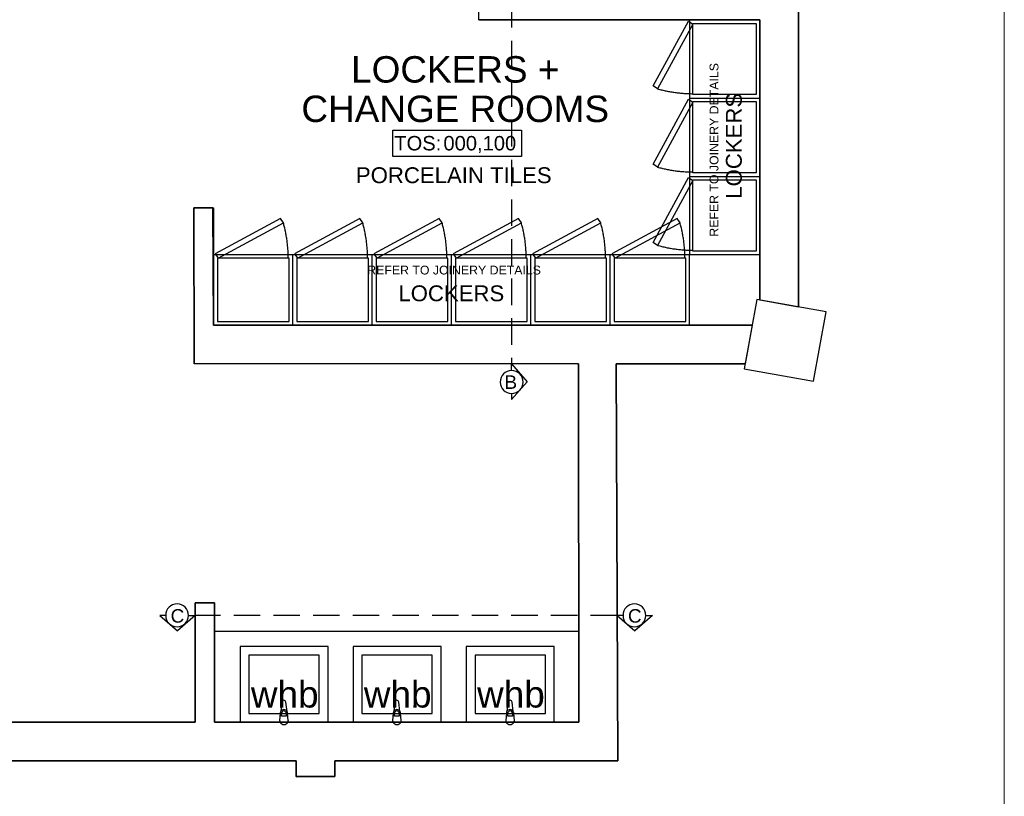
# Model space of a CAD drawing. Header units: millimetres. Extents: x -115474967 to 444143, y -74377 to 241828222.
# Tile 286 of 590: x -185410 to -179823, y 265782 to 270189. Entities that reach past the tile are written whole.
import ezdxf
from ezdxf.enums import TextEntityAlignment as Align

# ---------------------------------------------------------------- set-up
doc = ezdxf.new("R2010")
doc.units = ezdxf.units.MM
doc.header["$MEASUREMENT"] = 0
doc.linetypes.add('2DASHED', pattern=[0.75, 0.5, -0.25])
doc.linetypes.add('Dashed', pattern=[280, 140, -140])
for name, color, linetype in [('00-1 FloorFinish', 1, 'Continuous'), ('00-1 FloorLevel', 7, 'Continuous'), ('00-2 Concrete', 3, 'Continuous'), ('00-2 Roof Lines', 8, 'Dashed'), ('00-2 Walls', 4, 'Continuous'), ('CEIL-PLAN', 7, 'Continuous'), ('DIMS-50', 9, 'Continuous'), ('JOIN-SEC.18', 9, 'Continuous'), ('TEXT-20', 2, 'Continuous'), ('TEXT-50', 2, 'Continuous'), ('TEXT-REFN', 5, 'Continuous')]:
    doc.layers.add(name, color=color, linetype=linetype)
doc.layers.add('00-1 Labels', color=4, linetype='Continuous', lineweight=35)
doc.layers.add('A_WALL LOAD_Pen_No__6', color=7, linetype='Continuous', lineweight=5)
doc.layers.add('0_cons_01', color=40, linetype='Continuous', lineweight=0, plot=False)
doc.styles.add('ARIAL', font='arial.ttf')
doc.styles.add('TEXT-20', font='arial.ttf', dxfattribs={"height": 40})
doc.styles.add('TEXT-50', font='arial.ttf', dxfattribs={"height": 100})

# ---------------------------------------------------------------- blocks, each defined once
blk = doc.blocks.new('Room Tags')
at = {"layer": '00-1 FloorLevel', "color": 2}
blk.add_lwpolyline([(-571.3, -75.7), (646.5, -75.7), (646.5, -324.7), (-571.3, -324.7)], close=True, dxfattribs=at)
at = {"layer": '00-1 FloorFinish', "style": 'ARIAL'}
blk.add_attdef('F-FINISH', text='', height=150, dxfattribs=at).set_placement((5.1, -578), align=Align.CENTER)
at = {"layer": '00-1 FloorLevel', "style": 'ARIAL'}
blk.add_text('TOS:', height=136.36, dxfattribs=at).set_placement((-557.4, -200.2), align=Align.MIDDLE_LEFT)
blk.add_attdef('000,000', text='', height=136.4, dxfattribs=at).set_placement((606.9, -200.2), align=Align.MIDDLE_RIGHT)
at = {"layer": '00-1 Labels', "style": 'ARIAL'}
for tag, p in [('ROOM1?', (19, 746.2)), ('ROOM2?', (19, 373.1)), ('ROOM3?', (19, 0))]:
    blk.add_attdef(tag, text='', height=250, dxfattribs=at).set_placement(p, align=Align.CENTER)
blk = doc.blocks.new('A$C69671385')
at = {"layer": 'DIMS-50', "color": 3}
for p, q in [((0, 169), (262, 397)), ((524, 169), (262, 397)), ((88, 169), (0, 169)), ((426, 169), (524, 169))]:
    blk.add_line(p, q, dxfattribs=at)
at = {"layer": 'TEXT-REFN'}
blk.add_circle((257, 169), 169, dxfattribs=at)

msp = doc.modelspace()

# ---------------------------------------------------------------- linework, layer by layer
for p, q in [((-182238.69632, 266717.49542), (-184304.60344, 266717.49542)), ((-184159.68269, 266632.49542), (-184159.86876, 266202.49546)), ((-183660.09984, 266632.49542), (-184159.68269, 266632.49542)), ((-183660.28591, 266202.49546), (-183660.09984, 266632.49542)), ((-183518.60283, 266632.49542), (-183518.7889, 266202.49546)), ((-183019.01998, 266632.49542), (-183518.60283, 266632.49542)), ((-183019.20605, 266202.49546), (-183019.01998, 266632.49542)), ((-182875.99426, 266632.49542), (-182876.18033, 266202.49546)), ((-182376.41141, 266632.49542), (-182875.99426, 266632.49542)), ((-182376.59748, 266202.49546), (-182376.41141, 266632.49542)), ((-184109.70433, 266582.47379), (-184109.84713, 266252.47382)), ((-183710.12147, 266582.51706), (-184109.70433, 266582.47379)), ((-183710.12147, 266582.51706), (-184109.70433, 266582.47379)), ((-183710.26427, 266252.51709), (-183710.12147, 266582.51706)), ((-183468.62447, 266582.47379), (-183468.76727, 266252.47382)), ((-183069.04161, 266582.51706), (-183468.62447, 266582.47379)), ((-183069.04161, 266582.51706), (-183468.62447, 266582.47379)), ((-183069.18441, 266252.51709), (-183069.04161, 266582.51706)), ((-182826.0159, 266582.47379), (-182826.1587, 266252.47382)), ((-182426.43304, 266582.51706), (-182826.0159, 266582.47379)), ((-182426.43304, 266582.51706), (-182826.0159, 266582.47379)), ((-182426.57584, 266252.51709), (-182426.43304, 266582.51706)), ((-183922.04311, 266316.90392), (-183928.69578, 266263.97306)), ((-183893.23625, 266263.95771), (-183899.84311, 266316.89431)), ((-183280.96325, 266316.90392), (-183287.61592, 266263.97306)), ((-183252.15639, 266263.95771), (-183258.76325, 266316.89431)), ((-182638.35468, 266316.90392), (-182645.00735, 266263.97306)), ((-182609.54782, 266263.95771), (-182616.15468, 266316.89431)), ((-184109.84713, 266252.47382), (-183710.26427, 266252.51709)), ((-183931.97013, 266254.46102), (-183935.98828, 266212.50995)), ((-183924.57751, 266237.41542), (-183924.57107, 266252.28601)), ((-183897.37751, 266237.40365), (-183924.57751, 266237.41542)), ((-183897.37107, 266252.27424), (-183897.37751, 266237.40365)), ((-183885.98829, 266212.48831), (-183889.97013, 266254.44285)), ((-183468.76727, 266252.47382), (-183069.18441, 266252.51709)), ((-183290.89027, 266254.46102), (-183294.90842, 266212.50995)), ((-183283.49764, 266237.41542), (-183283.49121, 266252.28601)), ((-183256.29765, 266237.40365), (-183283.49764, 266237.41542)), ((-183256.29121, 266252.27424), (-183256.29765, 266237.40365)), ((-183244.90843, 266212.48831), (-183248.89027, 266254.44285)), ((-182826.1587, 266252.47382), (-182426.57584, 266252.51709)), ((-182648.2817, 266254.46102), (-182652.29985, 266212.50995)), ((-182640.88908, 266237.41542), (-182640.88264, 266252.28601)), ((-182613.68908, 266237.40365), (-182640.88908, 266237.41542)), ((-182613.68264, 266252.27424), (-182613.68908, 266237.40365)), ((-182602.29986, 266212.48831), (-182606.2817, 266254.44285)), ((-184159.86876, 266202.49546), (-183660.28591, 266202.49546)), ((-183518.7889, 266202.49546), (-183019.20605, 266202.49546)), ((-182876.18033, 266202.49546), (-182376.59748, 266202.49546))]:
    msp.add_line(p, q)
for centre, radius, start, end in [((-183910.94371, 266315.50888), 11.18672, 7.11413178, 172.83628223), ((-183269.86385, 266315.50888), 11.18672, 7.11413178, 172.83628223), ((-182627.25528, 266315.50888), 11.18672, 7.11413178, 172.83628223), ((-183910.97095, 266252.55202), 21.08577, 32.74623241, 147.20418161), ((-183910.97107, 266252.28013), 13.6, 359.97520701, 179.97520701), ((-183269.89109, 266252.55202), 21.08577, 32.74623241, 147.20418161), ((-183269.89121, 266252.28013), 13.6, 359.97520701, 179.97520701), ((-182627.28252, 266252.55202), 21.08577, 32.74623241, 147.20418161), ((-182627.28264, 266252.28013), 13.6, 359.97520701, 179.97520701), ((-183910.82038, 266214.31077), 25, 179.97520701, 359.97520701), ((-183910.97095, 266252.55202), 21.08577, 147.20418161, 174.80559984), ((-183910.97095, 266252.55202), 21.08577, 5.14481414, 32.74623241), ((-183269.74052, 266214.31077), 25, 179.97520701, 359.97520701), ((-183269.89109, 266252.55202), 21.08577, 147.20418161, 174.80559984), ((-183269.89109, 266252.55202), 21.08577, 5.14481414, 32.74623241), ((-182627.13195, 266214.31077), 25, 179.97520701, 359.97520701), ((-182627.28252, 266252.55202), 21.08577, 147.20418161, 174.80559984), ((-182627.28252, 266252.55202), 21.08577, 5.14481414, 32.74623241)]:
    msp.add_arc(centre, radius, start, end)
at = {"layer": '00-2 Concrete'}
for p, q in [((-181227.60827, 268601.2695), (-181298.21361, 268207.55021)), ((-180833.88897, 268530.66416), (-181227.60827, 268601.2695)), ((-180904.49431, 268136.94486), (-180833.88897, 268530.66416)), ((-181298.21361, 268207.55021), (-180904.49431, 268136.94486))]:
    msp.add_line(p, q, dxfattribs=at)
at = {"layer": '00-2 Roof Lines', "linetype": 'Continuous'}
for p, q in [((-181610.27753, 270188.45102), (-181210.27753, 270188.45102)), ((-181609.55222, 270188.45102), (-181609.55222, 268855.90478)), ((-181610.27753, 269744.26894), (-181210.27753, 269744.26894)), ((-181610.27753, 269300.08686), (-181210.27753, 269300.08686)), ((-184311.46001, 268855.90478), (-184311.46001, 268455.90478)), ((-183861.25691, 268855.90478), (-183861.25691, 268455.90478)), ((-183411.03935, 268855.90478), (-183411.03935, 268455.90478)), ((-182960.82178, 268855.90478), (-182960.82178, 268455.90478)), ((-182510.60422, 268855.90478), (-182510.60422, 268455.90478)), ((-182060.38666, 268855.90478), (-182060.38666, 268455.90478)), ((-181609.55222, 268855.90478), (-181210.27753, 268855.90478))]:
    msp.add_line(p, q, dxfattribs=at)
msp.add_lwpolyline([(-184311.47448, 268855.90478), (-181610.16909, 268855.90478)], dxfattribs=at)
at = {"layer": '00-2 Walls'}
for p, q in [((-180989.05089, 272541.66136), (-180990.2775, 268558.70918)), ((-182803.98334, 270189.31849), (-182803.93436, 270279.31847)), ((-181210.2775, 270188.45102), (-182803.98334, 270189.31849)), ((-181210.2775, 268598.16159), (-181210.2775, 270188.45102)), ((-180990.2775, 268558.70918), (-181210.2775, 268598.16159)), ((-183841.22277, 265893.08085), (-183726.22333, 265893.43935)), ((-183841.22277, 265893.08085), (-183726.22333, 265893.43935)), ((-183841.22277, 265893.08085), (-183726.22333, 265893.43935)), ((-183726.22333, 265893.43935), (-183621.22384, 265893.76667)), ((-183726.22333, 265893.43935), (-183621.22384, 265893.76667))]:
    msp.add_line(p, q, dxfattribs=at)
for points in [[(-180990.2775, 268558.70918), (-180988.99659, 272541.66135), (-181619.21309, 272542.27029)], [(-182803.98334, 270189.31849), (-181210.2775, 270188.45102)], [(-181210.2775, 270188.45102), (-181210.2775, 268598.16159)], [(-184313.53437, 269121.31741), (-184421.46001, 269120.98096)], [(-184421.46001, 269120.98096), (-184420.77335, 268235.46491)], [(-184311.46001, 268455.90478), (-184313.53437, 269121.31741)], [(-181253.6764, 268455.90478), (-184311.46001, 268455.90478)], [(-183621.50044, 265982.49546), (-182015.74885, 265982.49546), (-182024.77819, 268235.46491)], [(-182238.70517, 268235.46491), (-182236.63233, 266202.49546)], [(-182024.77819, 268235.46491), (-181293.20769, 268235.46491)], [(-184304.43575, 266880.29965), (-184414.43575, 266880.29965)], [(-184414.43575, 266880.29965), (-184414.43575, 266202.49546)], [(-184304.43575, 266202.49546), (-184304.43575, 266880.29965)], [(-184414.43575, 266202.49546), (-187213.28457, 266202.49546)], [(-182236.63233, 266202.49546), (-184304.43575, 266202.49546)], [(-187213.28464, 265982.49546), (-183841.50151, 265982.49546)], [(-183841.50151, 265982.49546), (-183841.22277, 265893.08086)], [(-183621.22384, 265893.7667), (-183621.50044, 265982.49546)]]:
    msp.add_lwpolyline(points, dxfattribs=at)
msp.add_lwpolyline([(-187213.28464, 265982.49546), (-187213.28457, 266202.49546), (-184414.43575, 266202.49546), (-184414.43575, 266880.29965), (-184304.43575, 266880.29965), (-184304.43575, 266202.49546), (-182236.63233, 266202.49546), (-182238.70517, 268235.46491), (-184420.77335, 268235.46491), (-184421.46001, 269120.9745), (-184311.46001, 269121.31741), (-184311.46001, 268455.90478), (-181253.6764, 268455.90478), (-181293.20769, 268235.46491), (-182024.77819, 268235.46491), (-182015.74885, 265982.49546), (-183621.50044, 265982.49546), (-183621.50044, 265893.76581), (-183841.2249, 265893.76581), (-183841.50151, 265982.49546)], close=True, dxfattribs=at)
at = {"layer": '0_cons_01'}
msp.add_lwpolyline([(-210004.78523, 261808.82955), (-179822.50626, 261808.82955), (-179822.50626, 281893.40049), (-210004.78523, 281893.40049)], close=True, dxfattribs=at)
at = {"layer": 'A_WALL LOAD_Pen_No__6', "color": 7, "linetype": 'Continuous', "lineweight": 5}
msp.add_line((-183726.22333, 265893.43935), (-183841.22277, 265893.08085), dxfattribs=at)
at = {"layer": 'CEIL-PLAN', "color": 6, "linetype": '2DASHED', "ltscale": 300}
for points in [[(-182618.8735, 272544.55544), (-182618.87771, 268235.46491)], [(-182020.26344, 266808.751), (-184414.43575, 266808.75484)]]:
    msp.add_lwpolyline(points, dxfattribs=at)
at = {"layer": 'JOIN-SEC.18', "color": 8, "linetype": 'Dashed', "ltscale": 150}
msp.add_line((-181610.16909, 268855.90478), (-181610.16909, 268455.90478), dxfattribs=at)
for points in [[(-181614.81276, 270181.71238), (-181590.21064, 270164.48579), (-181790.11251, 269796.7769), (-181814.71463, 269814.00349)], [(-181590.27753, 270168.45102), (-181230.27753, 270168.45102), (-181230.27753, 269764.26894), (-181590.27753, 269764.26894)], [(-181614.81276, 269737.5303), (-181590.21064, 269720.30371), (-181790.11251, 269352.59482), (-181814.71463, 269369.82141)], [(-181590.27753, 269724.26894), (-181230.27753, 269724.26894), (-181230.27753, 269320.08686), (-181590.27753, 269320.08686)], [(-181614.81276, 269293.34822), (-181590.21064, 269276.12163), (-181790.11251, 268908.41274), (-181814.71463, 268925.63933)], [(-181590.27753, 269280.08686), (-181230.27753, 269280.08686), (-181230.27753, 268875.90478), (-181590.27753, 268875.90478)], [(-184301.09759, 268860.44), (-184283.871, 268835.83788), (-183913.76487, 269035.73976), (-183930.99146, 269060.34188)], [(-183850.88003, 268860.44), (-183833.65344, 268835.83788), (-183463.54731, 269035.73976), (-183480.7739, 269060.34188)], [(-183400.66246, 268860.44), (-183383.43587, 268835.83788), (-183013.32974, 269035.73976), (-183030.55633, 269060.34188)], [(-182950.4449, 268860.44), (-182933.21831, 268835.83788), (-182563.11218, 269035.73976), (-182580.33877, 269060.34188)], [(-182500.22733, 268860.44), (-182483.00074, 268835.83788), (-182112.89462, 269035.73976), (-182130.12121, 269060.34188)], [(-182050.00977, 268860.44), (-182032.78318, 268835.83788), (-181662.67705, 269035.73976), (-181679.90364, 269060.34188)], [(-184287.83623, 268835.90478), (-184287.83623, 268475.90478), (-183881.25691, 268475.90478), (-183881.25691, 268835.90478)], [(-183837.61866, 268835.90478), (-183837.61866, 268475.90478), (-183431.03935, 268475.90478), (-183431.03935, 268835.90478)], [(-183387.4011, 268835.90478), (-183387.4011, 268475.90478), (-182980.82178, 268475.90478), (-182980.82178, 268835.90478)], [(-182937.18354, 268835.90478), (-182937.18354, 268475.90478), (-182530.60422, 268475.90478), (-182530.60422, 268835.90478)], [(-182486.96597, 268835.90478), (-182486.96597, 268475.90478), (-182080.38666, 268475.90478), (-182080.38666, 268835.90478)], [(-182036.74841, 268835.90478), (-182036.74841, 268475.90478), (-181630.16909, 268475.90478), (-181630.16909, 268835.90478)]]:
    msp.add_lwpolyline(points, close=True, dxfattribs=at)
for centre, start, end in [((-181590.21064, 270509.37798), 254.30587174, 270), ((-181590.21064, 270065.1959), 254.30587174, 270), ((-184626.36595, 268835.83788), 0, 15.69412827), ((-184176.14839, 268835.83788), 0, 15.69412827), ((-183725.93082, 268835.83788), 0, 15.69412827), ((-183275.71326, 268835.83788), 0, 15.69412827), ((-182825.4957, 268835.83788), 0, 15.69412827), ((-182375.27813, 268835.83788), 0, 15.69412827), ((-181590.21064, 269621.01382), 254.30587174, 270)]:
    msp.add_arc(centre, 740, start, end, dxfattribs=at)

# ---------------------------------------------------------------- block references
ref = msp.add_blockref('Room Tags', (-182950.01712, 269608.47196), dxfattribs=dict(xscale=0.6000000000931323, yscale=0.6000000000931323, zscale=0.6000000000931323))
ref.add_attrib('ROOM2?', 'LOCKERS +', dxfattribs={"layer": '00-1 Labels', "height": 150, "style": 'ARIAL'}).set_placement((-182938.61712, 269832.33376), align=Align.CENTER)
ref.add_attrib('ROOM3?', 'CHANGE ROOMS', dxfattribs={"layer": '00-1 Labels', "height": 150, "style": 'ARIAL'}).set_placement((-182938.61712, 269608.47196), align=Align.CENTER)
ref.add_attrib('000,000', '000,100', dxfattribs={"layer": '00-1 FloorLevel', "height": 81.818182, "style": 'ARIAL'}).set_placement((-182592.49464, 269488.36622), align=Align.MIDDLE_RIGHT)
ref.add_attrib('F-FINISH', 'PORCELAIN TILES', dxfattribs={"layer": '00-1 FloorFinish', "height": 90, "style": 'ARIAL'}).set_placement((-182946.96859, 269261.67245), align=Align.CENTER)
at = {"layer": 'DIMS-50', "color": 3, "xscale": -0.3839999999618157, "yscale": 0.3839999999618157, "zscale": 0.3839999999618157}
for p, rotation in [((-182683.65908, 268034.16055), 269.9999999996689), ((-184615.74011, 266873.53621), 179.9999999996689), ((-182020.26353, 266873.5323), 179.9999999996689)]:
    msp.add_blockref('A$C69671385', p, dxfattribs=dict(at, rotation=rotation))

# ---------------------------------------------------------------- texts
at = {"layer": 'TEXT-20', "color": 7, "linetype": 'Continuous', "width": 1594.6873631, "attachment_point": 7, "rotation": 90, "style": 'TEXT-20'}
for s, insert, char_height in [('{\\C0;REFER TO JOINERY DETAILS}', (-181444.29895, 268957.54391), 50), ('{\\C0;LOCKERS}', (-181311.14179, 269173.22639), 90)]:
    msp.add_mtext(s, dxfattribs=dict(at, insert=insert, char_height=char_height))
at = {"layer": 'TEXT-20', "color": 7, "linetype": 'Continuous', "width": 1594.6873631, "attachment_point": 7, "style": 'TEXT-20'}
for s, insert, char_height in [('{\\C0;REFER TO JOINERY DETAILS}', (-183437.8999, 268742.63954), 50), ('{\\C0;LOCKERS}', (-183261.32289, 268590.1563), 90)]:
    msp.add_mtext(s, dxfattribs=dict(at, insert=insert, char_height=char_height))
at = {"layer": 'TEXT-50', "linetype": 'Continuous', "lineweight": 0, "char_height": 150, "width": 313.3830209, "attachment_point": 9, "line_spacing_factor": 0.938532, "style": 'TEXT-50'}
for insert in [(-183785.0341, 266283.5598), (-183143.95424, 266283.5598), (-182501.34567, 266283.5598)]:
    msp.add_mtext('\\pxql;whb', dxfattribs=dict(at, insert=insert))
at = {"layer": 'TEXT-REFN', "color": 2, "linetype": 'Continuous', "style": 'TEXT-20'}
for s, p in [('B', (-182659.08178, 268094.07406)), ('C', (-184553.89241, 266767.30556)), ('C', (-181958.41583, 266767.30166))]:
    msp.add_text(s, height=76.8, dxfattribs=at).set_placement(p)

doc.saveas('drawing.dxf')
